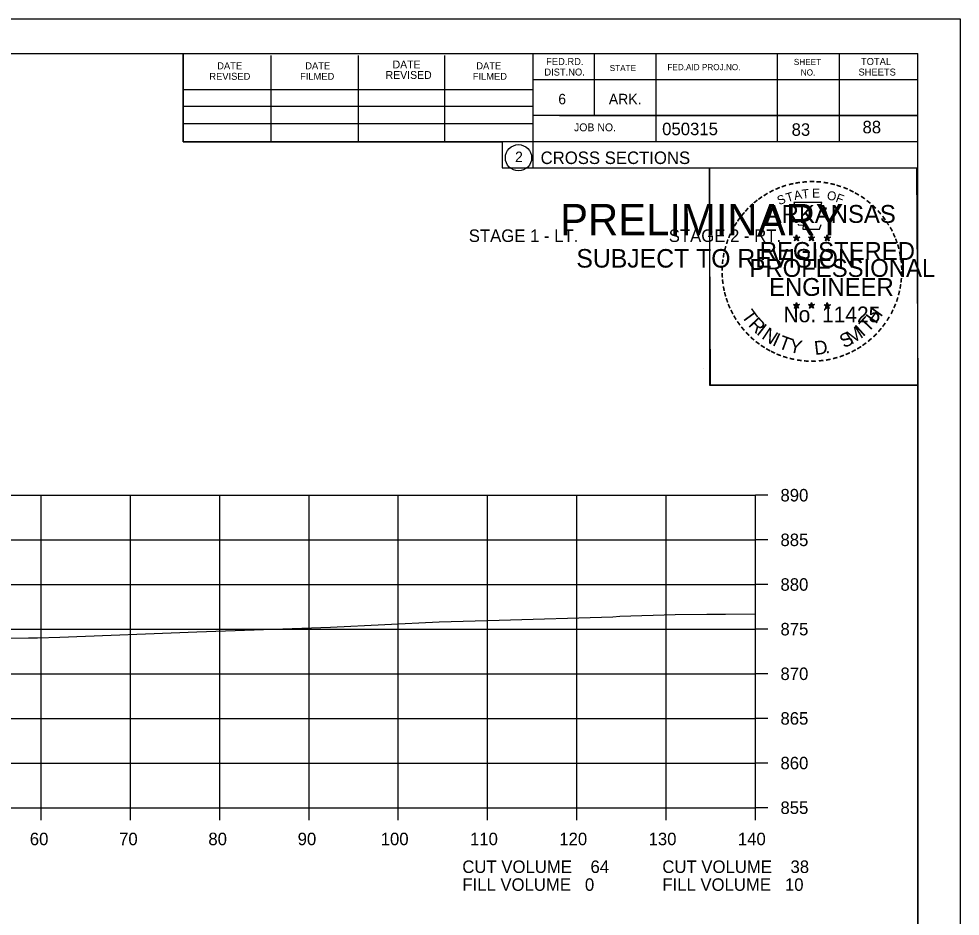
# Model space of a CAD drawing. Extents: x 1486524 to 1499135, y 326561 to 337924.
# Drawn here: x 1489040.4 to 1489145.8, y 335238.9 to 335339.4 of the extents above; entities that cross this region are included whole.
import ezdxf

# ---------------------------------------------------------------- set-up
doc = ezdxf.new("R2010")
doc.units = 0
for name, color, linetype in [('Default', 7, 'Continuous'), ('E_Const Align', 7, 'Continuous'), ('E_Const Align Station', 7, 'Continuous'), ('E_Ownership Information', 7, 'Continuous'), ('E_Property Line', 7, 'Continuous'), ('E_Quarter Calls', 7, 'Continuous'), ('E_Section Line', 7, 'Continuous'), ('E_Station Offset', 7, 'Continuous'), ('E_Tract Number', 7, 'Continuous'), ('S_SIXTEEN_SECTION', 7, 'Continuous')]:
    doc.layers.add(name, color=color, linetype=linetype)

msp = doc.modelspace()

# ---------------------------------------------------------------- linework, layer by layer
at = {"layer": 'E_Const Align'}
for p, q in [((1489122.89, 335251.01), (1489122.89, 335286.01)), ((1489124.29, 335286.01), (1489122.89, 335286.01)), ((1489124.29, 335281.01), (1489122.89, 335281.01)), ((1489124.29, 335276.01), (1489122.89, 335276.01)), ((1489124.29, 335271.01), (1489122.89, 335271.01)), ((1489124.29, 335266.01), (1489122.89, 335266.01)), ((1489124.29, 335261.01), (1489122.89, 335261.01)), ((1489124.29, 335256.01), (1489122.89, 335256.01)), ((1488842.89, 335251.01), (1489122.89, 335251.01)), ((1489042.89, 335249.61), (1489042.89, 335251.01)), ((1489052.89, 335249.61), (1489052.89, 335251.01)), ((1489062.89, 335249.61), (1489062.89, 335251.01)), ((1489072.89, 335249.61), (1489072.89, 335251.01)), ((1489082.89, 335249.61), (1489082.89, 335251.01)), ((1489092.89, 335249.61), (1489092.89, 335251.01)), ((1489102.89, 335249.61), (1489102.89, 335251.01)), ((1489112.89, 335249.61), (1489112.89, 335251.01)), ((1489122.89, 335249.61), (1489122.89, 335251.01)), ((1489124.29, 335251.01), (1489122.89, 335251.01))]:
    msp.add_line(p, q, dxfattribs=at)
at = {"layer": 'E_Ownership Information'}
for p, q in [((1488842.89, 335286.01), (1489122.89, 335286.01)), ((1489042.89, 335251.01), (1489042.89, 335286.01)), ((1489052.89, 335251.01), (1489052.89, 335286.01)), ((1489062.89, 335251.01), (1489062.89, 335286.01)), ((1489072.89, 335251.01), (1489072.89, 335286.01)), ((1489082.89, 335251.01), (1489082.89, 335286.01)), ((1489092.89, 335251.01), (1489092.89, 335286.01)), ((1489102.89, 335251.01), (1489102.89, 335286.01)), ((1489112.89, 335251.01), (1489112.89, 335286.01)), ((1489122.89, 335251.01), (1489122.89, 335286.01)), ((1488842.89, 335281.01), (1489122.89, 335281.01)), ((1488842.89, 335276.01), (1489122.89, 335276.01)), ((1488842.89, 335271.01), (1489122.89, 335271.01)), ((1488842.89, 335266.01), (1489122.89, 335266.01)), ((1488842.89, 335261.01), (1489122.89, 335261.01)), ((1488842.89, 335256.01), (1489122.89, 335256.01)), ((1488842.89, 335251.01), (1489122.89, 335251.01))]:
    msp.add_line(p, q, dxfattribs=at)
at = {"layer": 'E_Property Line'}
for p, q in [((1488824.89, 335335.47), (1489141.07, 335335.47)), ((1489058.81, 335325.59), (1489058.81, 335335.47)), ((1489068.67, 335325.59), (1489068.67, 335335.27)), ((1489078.43, 335325.59), (1489078.43, 335335.27)), ((1489088.11, 335325.59), (1489088.11, 335335.27)), ((1489097.97, 335335.47), (1489097.97, 335322.67)), ((1489104.81, 335335.47), (1489104.81, 335328.53)), ((1489111.75, 335335.47), (1489111.75, 335325.59)), ((1489125.33, 335335.47), (1489125.33, 335325.59)), ((1489132.27, 335335.47), (1489132.27, 335325.59)), ((1489141.07, 335130.01), (1489141.07, 335335.47)), ((1489141.07, 335332.53), (1489097.97, 335332.53)), ((1489141.07, 335332.55), (1489141.07, 335332.55)), ((1489058.81, 335331.45), (1489097.97, 335331.45)), ((1489058.81, 335329.59), (1489097.97, 335329.59)), ((1489141.07, 335328.53), (1489097.97, 335328.53)), ((1489100.93, 335328.53), (1489141.07, 335328.53)), ((1489058.81, 335325.59), (1489058.81, 335327.65)), ((1489058.81, 335327.65), (1489097.97, 335327.65)), ((1489141.07, 335325.59), (1489058.81, 335325.59)), ((1489097.97, 335322.67), (1489141.07, 335322.67))]:
    msp.add_line(p, q, dxfattribs=at)
msp.add_circle((1489096.35, 335323.8), 1.47, dxfattribs=at)
at = {"layer": 'E_Quarter Calls'}
for p, q in [((1488812.48, 335339.36), (1489145.82, 335339.36)), ((1489117.1, 335300.21), (1489117.1, 335300.21))]:
    msp.add_line(p, q, dxfattribs=at)
for points in [[(1488812.48, 335339.36), (1489145.82, 335339.36), (1489145.82, 335126.02), (1488812.48, 335126.02)], [(1489058.81, 335335.47), (1489058.81, 335325.59), (1489094.54, 335325.59), (1489094.54, 335322.67), (1489117.74, 335322.67), (1489117.74, 335298.33), (1489141.07, 335298.33), (1489141.07, 335130.01), (1488824.89, 335130.01), (1488824.89, 335335.47)], [(1489117.74, 335322.67), (1489140.94, 335322.67), (1489141.07, 335298.33), (1489117.86, 335298.33)]]:
    msp.add_lwpolyline(points, close=True, dxfattribs=at)
at = {"layer": 'E_Tract Number'}
msp.add_lwpolyline([(1489028.93, 335269.85), (1489041.46, 335270.04), (1489042.5, 335270.05), (1489045, 335270.11), (1489060.32, 335270.7), (1489075.3, 335271.22), (1489087.45, 335271.83), (1489094.19, 335272), (1489106.91, 335272.38), (1489107.69, 335272.45), (1489113.9, 335272.64), (1489117.45, 335272.69), (1489119.53, 335272.7), (1489122.89, 335272.74)], dxfattribs=at)
at = {"layer": 'S_SIXTEEN_SECTION'}
for p, q in [((1489127.15, 335314.92), (1489127.5, 335314.81)), ((1489127.15, 335314.92), (1489127.4, 335314.88)), ((1489127.15, 335314.92), (1489127.39, 335314.8)), ((1489127.28, 335314.51), (1489127.5, 335314.81)), ((1489127.28, 335314.51), (1489127.41, 335314.76)), ((1489127.28, 335314.51), (1489127.5, 335314.73)), ((1489127.5, 335315.18), (1489127.46, 335314.92)), ((1489127.5, 335314.81), (1489127.5, 335315.18)), ((1489127.5, 335315.18), (1489127.55, 335314.93)), ((1489127.85, 335314.92), (1489127.5, 335314.81)), ((1489127.71, 335314.51), (1489127.5, 335314.81)), ((1489127.71, 335314.51), (1489127.5, 335314.73)), ((1489127.85, 335314.92), (1489127.56, 335314.87)), ((1489127.71, 335314.51), (1489127.58, 335314.81)), ((1489127.85, 335314.92), (1489127.64, 335314.82)), ((1489128.82, 335314.92), (1489129.17, 335314.81)), ((1489128.82, 335314.92), (1489129.07, 335314.88)), ((1489128.82, 335314.92), (1489129.06, 335314.8)), ((1489128.95, 335314.51), (1489129.17, 335314.81)), ((1489128.95, 335314.51), (1489129.08, 335314.76)), ((1489128.95, 335314.51), (1489129.17, 335314.73)), ((1489129.17, 335315.18), (1489129.13, 335314.92)), ((1489129.17, 335314.81), (1489129.17, 335315.18)), ((1489129.17, 335315.18), (1489129.22, 335314.93)), ((1489129.52, 335314.92), (1489129.17, 335314.81)), ((1489129.38, 335314.51), (1489129.17, 335314.81)), ((1489129.38, 335314.51), (1489129.17, 335314.73)), ((1489129.52, 335314.92), (1489129.23, 335314.87)), ((1489129.38, 335314.51), (1489129.25, 335314.81)), ((1489129.52, 335314.92), (1489129.31, 335314.82)), ((1489130.58, 335314.91), (1489130.93, 335314.8)), ((1489130.58, 335314.91), (1489130.84, 335314.87)), ((1489130.58, 335314.91), (1489130.82, 335314.79)), ((1489130.72, 335314.5), (1489130.93, 335314.8)), ((1489130.72, 335314.5), (1489130.84, 335314.75)), ((1489130.72, 335314.5), (1489130.93, 335314.72)), ((1489130.93, 335315.16), (1489130.89, 335314.91)), ((1489130.93, 335314.8), (1489130.93, 335315.16)), ((1489130.93, 335315.16), (1489130.98, 335314.91)), ((1489131.28, 335314.91), (1489130.93, 335314.8)), ((1489131.15, 335314.5), (1489130.93, 335314.8)), ((1489131.15, 335314.5), (1489130.93, 335314.72)), ((1489131.28, 335314.91), (1489130.99, 335314.86)), ((1489131.15, 335314.5), (1489131.01, 335314.79)), ((1489131.28, 335314.91), (1489131.08, 335314.81)), ((1489127.15, 335307.35), (1489127.5, 335307.24)), ((1489127.15, 335307.35), (1489127.4, 335307.3)), ((1489127.15, 335307.35), (1489127.38, 335307.23)), ((1489127.5, 335307.6), (1489127.45, 335307.35)), ((1489127.5, 335307.24), (1489127.5, 335307.6)), ((1489127.5, 335307.6), (1489127.54, 335307.35)), ((1489127.84, 335307.35), (1489127.5, 335307.24)), ((1489127.84, 335307.35), (1489127.56, 335307.3)), ((1489127.84, 335307.35), (1489127.64, 335307.25)), ((1489128.82, 335307.35), (1489129.16, 335307.24)), ((1489128.82, 335307.35), (1489129.07, 335307.3)), ((1489128.82, 335307.35), (1489129.05, 335307.23)), ((1489129.16, 335307.6), (1489129.12, 335307.35)), ((1489129.16, 335307.24), (1489129.16, 335307.6)), ((1489129.16, 335307.6), (1489129.21, 335307.35)), ((1489129.51, 335307.35), (1489129.16, 335307.24)), ((1489129.51, 335307.35), (1489129.23, 335307.3)), ((1489129.51, 335307.35), (1489129.31, 335307.25)), ((1489130.58, 335307.34), (1489130.93, 335307.23)), ((1489130.58, 335307.34), (1489130.84, 335307.29)), ((1489130.58, 335307.34), (1489130.82, 335307.22)), ((1489130.93, 335307.59), (1489130.89, 335307.34)), ((1489130.93, 335307.23), (1489130.93, 335307.59)), ((1489130.93, 335307.59), (1489130.98, 335307.34)), ((1489131.28, 335307.34), (1489130.93, 335307.23)), ((1489131.28, 335307.34), (1489130.99, 335307.29)), ((1489131.28, 335307.34), (1489131.07, 335307.24)), ((1489127.28, 335306.94), (1489127.5, 335307.24)), ((1489127.28, 335306.94), (1489127.41, 335307.19)), ((1489127.28, 335306.94), (1489127.49, 335307.16)), ((1489127.71, 335306.94), (1489127.49, 335307.16)), ((1489127.71, 335306.94), (1489127.5, 335307.24)), ((1489127.71, 335306.94), (1489127.57, 335307.23)), ((1489128.95, 335306.94), (1489129.16, 335307.24)), ((1489128.95, 335306.94), (1489129.07, 335307.19)), ((1489128.95, 335306.94), (1489129.16, 335307.16)), ((1489129.38, 335306.94), (1489129.16, 335307.24)), ((1489129.38, 335306.94), (1489129.16, 335307.16)), ((1489129.38, 335306.94), (1489129.24, 335307.23)), ((1489130.72, 335306.93), (1489130.93, 335307.23)), ((1489130.72, 335306.93), (1489130.84, 335307.18)), ((1489130.72, 335306.93), (1489130.93, 335307.15)), ((1489131.14, 335306.93), (1489130.93, 335307.23)), ((1489131.14, 335306.93), (1489130.93, 335307.15)), ((1489131.14, 335306.93), (1489131.01, 335307.22))]:
    msp.add_line(p, q, dxfattribs=at)
for points in [[(1489127.19, 335318.8), (1489127.46, 335317.97)], [(1489130.7, 335317.88), (1489130.84, 335318.16), (1489130.16, 335318.14), (1489130.31, 335318.8), (1489127.19, 335318.8)], [(1489127.68, 335316.38), (1489127.68, 335316.29), (1489128.25, 335316.27), (1489128.19, 335315.8), (1489130.06, 335315.8), (1489130.26, 335316.33)], [(1489127.5, 335315.18), (1489127.71, 335314.51), (1489127.15, 335314.92), (1489127.85, 335314.92), (1489127.28, 335314.51), (1489127.5, 335315.18)], [(1489129.17, 335315.18), (1489129.38, 335314.51), (1489128.82, 335314.92), (1489129.52, 335314.92), (1489128.95, 335314.51), (1489129.17, 335315.18)], [(1489130.93, 335315.16), (1489131.15, 335314.5), (1489130.58, 335314.91), (1489131.28, 335314.91), (1489130.72, 335314.5), (1489130.93, 335315.16)], [(1489127.5, 335307.6), (1489127.71, 335306.94), (1489127.15, 335307.35), (1489127.84, 335307.35), (1489127.28, 335306.94), (1489127.5, 335307.6)], [(1489129.16, 335307.6), (1489129.38, 335306.94), (1489128.82, 335307.35), (1489129.51, 335307.35), (1489128.95, 335306.94), (1489129.16, 335307.6)], [(1489130.93, 335307.59), (1489131.14, 335306.93), (1489130.58, 335307.34), (1489131.28, 335307.34), (1489130.72, 335306.93), (1489130.93, 335307.59)]]:
    msp.add_lwpolyline(points, dxfattribs=at)
for centre, radius in [((1489127.5, 335314.81), 0.172), ((1489127.5, 335314.81), 0.145), ((1489127.5, 335314.81), 0.116), ((1489127.5, 335314.81), 0.0991), ((1489127.5, 335314.81), 0.0747), ((1489127.5, 335314.81), 0.0495), ((1489127.5, 335314.81), 0.0296), ((1489129.17, 335314.81), 0.172), ((1489129.17, 335314.81), 0.145), ((1489129.17, 335314.81), 0.116), ((1489129.17, 335314.81), 0.0991), ((1489129.17, 335314.81), 0.0747), ((1489129.17, 335314.81), 0.0495), ((1489129.17, 335314.81), 0.0296), ((1489130.93, 335314.8), 0.172), ((1489130.93, 335314.8), 0.145), ((1489130.93, 335314.8), 0.116), ((1489130.93, 335314.8), 0.0991), ((1489130.93, 335314.8), 0.0747), ((1489130.93, 335314.8), 0.0495), ((1489130.93, 335314.8), 0.0296), ((1489127.49, 335307.24), 0.172), ((1489127.49, 335307.24), 0.145), ((1489127.49, 335307.24), 0.116), ((1489127.49, 335307.24), 0.0991), ((1489129.16, 335307.24), 0.172), ((1489129.16, 335307.24), 0.145), ((1489129.16, 335307.24), 0.116), ((1489129.16, 335307.24), 0.0991), ((1489130.93, 335307.23), 0.172), ((1489130.93, 335307.23), 0.145), ((1489130.93, 335307.23), 0.116), ((1489130.93, 335307.23), 0.0991), ((1489127.49, 335307.24), 0.0747), ((1489127.49, 335307.24), 0.0495), ((1489127.49, 335307.24), 0.0296), ((1489129.16, 335307.24), 0.0747), ((1489129.16, 335307.24), 0.0495), ((1489129.16, 335307.24), 0.0296), ((1489130.93, 335307.23), 0.0747), ((1489130.93, 335307.23), 0.0495), ((1489130.93, 335307.23), 0.0296)]:
    msp.add_circle(centre, radius, dxfattribs=at)

# ---------------------------------------------------------------- texts
at = {"layer": 'Default'}
for s, p in [('STAGE 1 - LT.', (1489090.78, 335314.37)), ('STAGE 2 - RT.', (1489113.18, 335314.37))]:
    msp.add_text(s, height=1.4, dxfattribs=at).set_placement(p)
at = {"layer": 'E_Const Align Station'}
for s, p in [('890', (1489125.69, 335285.31)), ('885', (1489125.69, 335280.31)), ('880', (1489125.69, 335275.31)), ('875', (1489125.69, 335270.31)), ('870', (1489125.69, 335265.31)), ('865', (1489125.69, 335260.31)), ('860', (1489125.69, 335255.31)), ('855', (1489125.69, 335250.31)), ('60', (1489041.62, 335246.81)), ('70', (1489051.62, 335246.81)), ('80', (1489061.62, 335246.81)), ('90', (1489071.62, 335246.81)), ('100', (1489080.92, 335246.81)), ('110', (1489090.92, 335246.81)), ('120', (1489100.92, 335246.81)), ('130', (1489110.92, 335246.81)), ('140', (1489120.92, 335246.81)), ('CUT VOLUME    64', (1489090.06, 335243.7)), ('CUT VOLUME    38', (1489112.46, 335243.7)), ('FILL VOLUME   0', (1489090.06, 335241.7)), ('FILL VOLUME   10', (1489112.46, 335241.7))]:
    msp.add_text(s, height=1.4, dxfattribs=at).set_placement(p)
at = {"layer": 'E_Property Line'}
for s, height, p in [('FED.RD.', 0.782, (1489099.45, 335334.19)), ('SHEET', 0.684, (1489127.19, 335334.19)), ('TOTAL', 0.782, (1489134.71, 335334.19)), ('DATE', 0.782, (1489062.61, 335333.71)), ('DATE', 0.782, (1489072.47, 335333.71)), ('DATE', 0.879, (1489082.25, 335333.81)), ('DATE', 0.782, (1489091.63, 335333.71)), ('DIST.NO.', 0.782, (1489099.25, 335333.01)), ('STATE', 0.684, (1489106.57, 335333.51)), ('FED.AID PROJ.NO.', 0.684, (1489113.03, 335333.61)), ('NO.', 0.684, (1489127.97, 335333.01)), ('SHEETS', 0.782, (1489134.43, 335333.01)), ('REVISED', 0.782, (1489061.73, 335332.53)), ('FILMED', 0.782, (1489071.89, 335332.53)), ('REVISED', 0.879, (1489081.47, 335332.63)), ('FILMED', 0.782, (1489091.23, 335332.53)), ('6', 1.17, (1489100.81, 335329.79)), ('ARK.', 1.172, (1489106.47, 335329.79)), ('JOB NO.', 0.879, (1489102.57, 335326.77)), ('050315', 1.4, (1489112.44, 335326.33)), ('2', 1.17, (1489095.97, 335323.32)), ('CROSS SECTIONS', 1.4, (1489098.83, 335323.1))]:
    msp.add_text(s, height=height, rotation=360, dxfattribs=at).set_placement(p)
at = {"layer": 'E_Section Line'}
for s, height, p in [('PRELIMINARY', 3.5, (1489101.02, 335315.13)), ('DWB', 0.01, (1489101.76, 335316.98)), ('SUBJECT TO REVISION', 2.0751, (1489102.83, 335311.5))]:
    msp.add_text(s, height=height, rotation=360, dxfattribs=at).set_placement(p)
at = {"layer": 'E_Station Offset'}
for s, p in [('83', (1489126.94, 335326.26)), ('88', (1489134.88, 335326.54))]:
    msp.add_text(s, height=1.4, dxfattribs=at).set_placement(p)
at = {"layer": 'S_SIXTEEN_SECTION'}
for s, height, rotation, p in [('-', 1.6, 10.2193, (1489127.37, 335320.33)), ('-', 1.6, 5.8968, (1489128.1, 335320.44)), ('-', 1.6, 0.1862, (1489128.87, 335320.51)), ('-', 1.6, 357.743, (1489129.59, 335320.5)), ('-', 1.6, 352.1617, (1489130.34, 335320.44)), ('-', 1.6, 28.7918, (1489124.67, 335319.34)), ('-', 1.6, 24.3072, (1489125.31, 335319.66)), ('-', 1.6, 19.1761, (1489125.94, 335319.93)), ('T', 1, 16.4036, (1489126.46, 335318.81)), ('-', 1.6, 13.6301, (1489126.69, 335320.17)), ('A', 1, 11.2132, (1489127.29, 335319.06)), ('T', 1, 6.0228, (1489128.14, 335319.23)), ('E', 1, 0.8323, (1489129.24, 335319.34)), ('O', 1, 350.4515, (1489130.84, 335319.13)), ('-', 1.6, 347.2049, (1489131.05, 335320.33)), ('-', 1.6, 342.3362, (1489131.69, 335320.17)), ('-', 1.6, 337.8551, (1489132.42, 335319.95)), ('-', 1.6, 334.1211, (1489133.06, 335319.68)), ('-', 1.6, 38.9507, (1489123.02, 335318.2)), ('-', 1.6, 36.2317, (1489123.5, 335318.58)), ('-', 1.6, 34.0636, (1489124.08, 335318.97)), ('S', 1, 21.594, (1489125.55, 335318.48)), ('F', 1, 340.0707, (1489131.8, 335318.9)), ('-', 1.6, 329.6409, (1489133.63, 335319.4)), ('-', 1.6, 325.8627, (1489134.28, 335319.04)), ('-', 1.6, 320.5297, (1489134.89, 335318.61)), ('-', 1.6, 48.423, (1489122.14, 335317.3)), ('-', 1.6, 42.9622, (1489122.59, 335317.78)), ('ARKANSAS', 2, 360, (1489124.04, 335316.51)), ('-', 1.6, 315.5786, (1489135.49, 335318.12)), ('-', 1.6, 309.8797, (1489136.06, 335317.57)), ('-', 1.6, 54.2325, (1489121.32, 335316.25)), ('-', 1.6, 50.6142, (1489121.74, 335316.82)), ('-', 1.6, 306.6522, (1489136.58, 335316.97)), ('-', 1.6, 62.8713, (1489120.69, 335315.11)), ('-', 1.6, 58.0706, (1489121, 335315.72)), ('-', 1.4, 303.6753, (1489137.07, 335316.4)), ('-', 1.6, 299.6684, (1489137.39, 335315.8)), ('-', 1.6, 67.7743, (1489120.43, 335314.5)), ('DWB', 0.01, 360, (1489127.49, 335314.81)), ('DWB', 0.01, 360, (1489129.16, 335314.81)), ('DWB', 0.01, 360, (1489130.92, 335314.8)), ('-', 1.6, 294.6628, (1489137.71, 335315.18)), ('-', 1.6, 290.5728, (1489137.97, 335314.61)), ('-', 1.6, 75.461, (1489120.01, 335313.15)), ('-', 1.6, 72.3945, (1489120.21, 335313.87)), ('REGISTERED', 2, 360, (1489123.37, 335312.36)), ('-', 1.6, 285.1233, (1489138.2, 335314.03)), ('-', 1.6, 81.2013, (1489119.88, 335312.44)), ('-', 1.6, 280.5493, (1489138.4, 335313.28)), ('-', 1.6, 89.0622, (1489119.78, 335311.05)), ('-', 1.6, 85.1863, (1489119.8, 335311.75)), ('PROFESSIONAL', 2, 360, (1489122.22, 335310.46)), ('-', 1.6, 276.5962, (1489138.56, 335312.52)), ('-', 1.6, 274.3301, (1489138.62, 335311.79)), ('-', 1.6, 94.1959, (1489119.81, 335310.32)), ('-', 1.6, 269.9407, (1489138.66, 335311.16)), ('-', 1.6, 98.9479, (1489119.89, 335309.66)), ('ENGINEER', 2, 360, (1489124.41, 335308.33)), ('-', 1.6, 260.9953, (1489138.57, 335309.84)), ('-', 1.6, 263.5172, (1489138.64, 335310.5)), ('-', 1.6, 101.7149, (1489120.02, 335308.92)), ('-', 1.6, 105.4578, (1489120.18, 335308.33)), ('-', 1.6, 255.7626, (1489138.46, 335309.16)), ('-', 1.6, 109.0874, (1489120.4, 335307.7)), ('-', 1.6, 114.0643, (1489120.65, 335307.1)), ('-', 1.6, 247.8887, (1489138.05, 335307.77)), ('-', 1.6, 252.8681, (1489138.28, 335308.44)), ('-', 1.6, 115.7289, (1489120.96, 335306.48)), ('T', 1.54, 306.0406, (1489121.25, 335306.08)), ('No. 11425', 1.757, 360, (1489126.03, 335305.38)), ('DWB', 0.01, 360, (1489127.48, 335307.23)), ('DWB', 0.01, 360, (1489129.15, 335307.23)), ('DWB', 0.01, 360, (1489130.92, 335307.22)), ('H', 1.54, 54.6088, (1489136.38, 335305.11)), ('-', 1.6, 244.6197, (1489137.79, 335307.14)), ('-', 1.6, 120.4471, (1489121.31, 335305.9)), ('-', 1.6, 125.8934, (1489121.72, 335305.34)), ('R', 1.54, 314.005, (1489122.02, 335305.03)), ('T', 1.54, 46.6444, (1489135.49, 335304.17)), ('-', 1.6, 233.8452, (1489136.99, 335305.74)), ('-', 1.6, 239.0712, (1489137.4, 335306.39)), ('-', 1.6, 130.7181, (1489122.18, 335304.79)), ('-', 1.6, 134.2238, (1489122.7, 335304.24)), ('I', 1.54, 321.9694, (1489122.92, 335304.1)), ('N', 1.54, 326.5002, (1489123.49, 335303.62)), ('S', 1.54, 26.9312, (1489132.8, 335302.44)), ('M', 1.54, 32.6563, (1489133.64, 335302.84)), ('I', 1.54, 42.1136, (1489134.92, 335303.69)), ('-', 1.6, 225.7653, (1489136.09, 335304.61)), ('-', 1.6, 231.2538, (1489136.56, 335305.17)), ('-', 1.6, 138.9338, (1489123.22, 335303.78)), ('-', 1.6, 144.6463, (1489123.78, 335303.37)), ('I', 1.54, 335.3603, (1489124.69, 335302.84)), ('T', 1.54, 339.8912, (1489125.35, 335302.51)), ('Y', 1.54, 347.8556, (1489126.57, 335302.07)), ('D', 1.54, 6.3969, (1489129.56, 335301.71)), ('-', 1.6, 215.7363, (1489135.01, 335303.63)), ('-', 1.6, 221.0851, (1489135.56, 335304.1)), ('-', 1.6, 148.0898, (1489124.34, 335303)), ('-', 1.6, 151.5704, (1489124.92, 335302.67)), ('-', 1.6, 154.6002, (1489125.44, 335302.43)), ('.', 1.54, 13.7642, (1489130.75, 335301.84)), ('-', 1.6, 204.2516, (1489133.3, 335302.57)), ('-', 1.6, 207.3568, (1489133.92, 335302.89)), ('-', 1.6, 212.2491, (1489134.48, 335303.24)), ('-', 1.6, 158.5612, (1489126.06, 335302.17)), ('-', 1.6, 162.7983, (1489126.75, 335301.96)), ('-', 1.6, 167.5555, (1489127.46, 335301.8)), ('-', 1.6, 173.1155, (1489128.24, 335301.69)), ('-', 1.6, 176.5183, (1489128.98, 335301.63)), ('-', 1.6, 181.5918, (1489129.73, 335301.65)), ('-', 1.6, 185.8167, (1489130.54, 335301.73)), ('-', 1.6, 191.2858, (1489131.27, 335301.86)), ('-', 1.6, 195.4743, (1489132, 335302.06)), ('-', 1.6, 200.7184, (1489132.68, 335302.3))]:
    msp.add_text(s, height=height, rotation=rotation, dxfattribs=at).set_placement(p)

doc.saveas('drawing.dxf')
